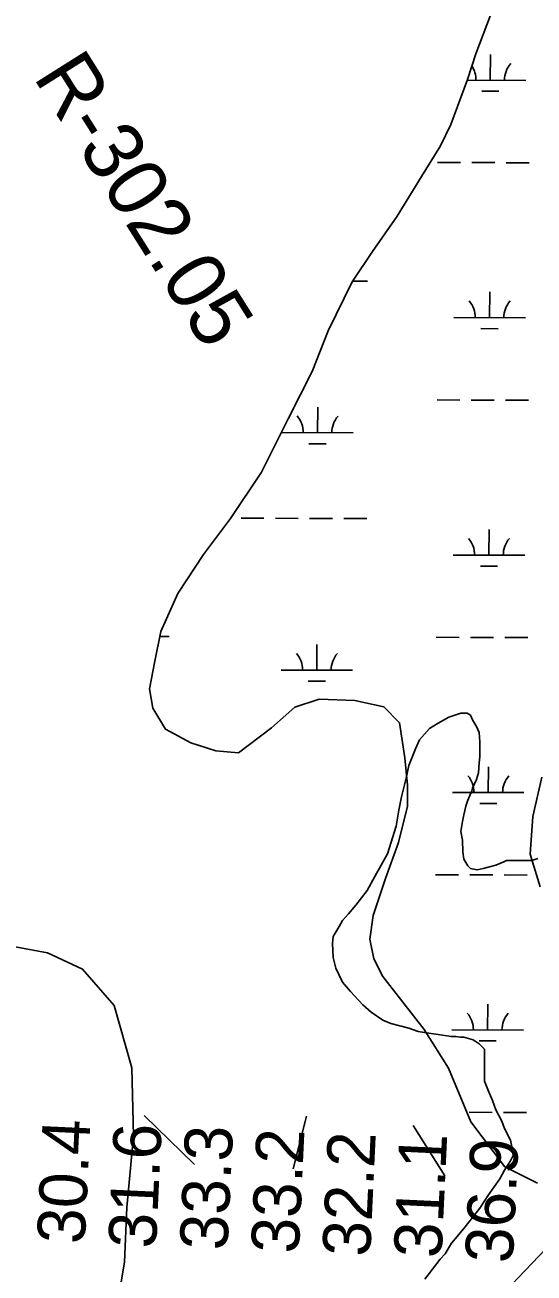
# Model space of a CAD drawing. Extents: x 3161665 to 3199565, y 885729 to 911164.
# Drawn here: x 3182953 to 3183666, y 900478 to 902227 of the extents above; entities that cross this region are included whole.
import ezdxf

# ---------------------------------------------------------------- set-up
doc = ezdxf.new("R2010")
doc.units = 0
for name, color, linetype in [('V-LEVE-TOET', 7, 'Continuous'), ('V-RIVR-RANG', 7, 'Continuous'), ('V-RIVR-RANG-IDEN', 7, 'Continuous'), ('V-SITE-VEGE', 7, 'Continuous'), ('V-TOPO-MINR', 7, 'Continuous'), ('V-TOPO-SHOR', 7, 'Continuous'), ('V-WETL-SWMP', 7, 'Continuous')]:
    doc.layers.add(name, color=color, linetype=linetype)

msp = doc.modelspace()

# ---------------------------------------------------------------- linework, layer by layer
at = {"layer": 'V-LEVE-TOET'}
msp.add_lwpolyline([(3183867.5, 900679.6), (3183691.6, 900521.6), (3183616.2, 900442.8), (3183530, 900325.2), (3183497.2, 900276.5), (3183474.3, 900214.6), (3183468.5, 900179.8), (3183417.1, 900086.5), (3183344.8, 899965.4), (3183273.5, 899848.4), (3183185.9, 899712.2), (3183121.7, 899621.5), (3183062.5, 899619.9), (3182962.8, 899478.5)], dxfattribs=at)
at = {"layer": 'V-SITE-VEGE'}
for p, q in [((3183546.9, 901257.1), (3183563.8, 901262.8)), ((3183563.8, 901262.8), (3183572.3, 901262.8)), ((3183572.3, 901262.8), (3183576.9, 901260)), ((3183576.9, 901260), (3183579.8, 901253.4)), ((3183505.7, 901225.3), (3183519.8, 901241.2)), ((3183519.8, 901241.2), (3183531.9, 901248.7)), ((3183531.9, 901248.7), (3183546.9, 901257.1)), ((3183579.8, 901253.4), (3183585.4, 901244)), ((3183585.4, 901244), (3183589.1, 901235.6)), ((3183500.1, 901213.1), (3183505.7, 901225.3)), ((3183589.1, 901235.6), (3183590.1, 901222.5)), ((3183490.7, 901189.7), (3183500.1, 901213.1)), ((3183590.1, 901222.5), (3183590.1, 901201.8)), ((3183487, 901171.8), (3183490.7, 901189.7)), ((3183589.1, 901193.4), (3183588.2, 901179.3)), ((3183590.1, 901201.8), (3183589.1, 901193.4)), ((3183480.4, 901145.6), (3183487, 901171.8)), ((3183588.2, 901179.3), (3183585.4, 901170)), ((3183578.8, 901154), (3183573.2, 901140.9)), ((3183579.8, 901157.8), (3183578.8, 901154)), ((3183585.4, 901170), (3183579.8, 901157.8)), ((3183476.7, 901126.8), (3183480.4, 901145.6)), ((3183573.2, 901140.9), (3183570.4, 901132.5)), ((3183472.9, 901104.3), (3183476.7, 901126.8)), ((3183567.6, 901120.3), (3183565.7, 901110.9)), ((3183570.4, 901132.5), (3183567.6, 901120.3)), ((3183460.7, 901065.9), (3183472.9, 901104.3)), ((3183565.7, 901110.9), (3183563.8, 901096.9)), ((3183563.8, 901096.9), (3183565.7, 901084.7)), ((3183565.7, 901084.7), (3183566.6, 901068.7)), ((3183442.9, 901034), (3183460.7, 901065.9)), ((3183566.6, 901068.7), (3183567.6, 901058.4)), ((3183567.6, 901058.4), (3183573.2, 901049.1)), ((3183573.2, 901049.1), (3183577, 901045.3)), ((3183594.8, 901045.3), (3183612.6, 901050)), ((3183612.6, 901050), (3183623.8, 901054.7)), ((3183623.8, 901054.7), (3183627.6, 901056.6)), ((3183627.6, 901056.6), (3183663.2, 901056.6)), ((3183663.2, 901056.6), (3183671.6, 901059.4)), ((3183432.6, 901014.4), (3183442.9, 901034)), ((3183577, 901045.3), (3183586.3, 901043.4)), ((3183586.3, 901043.4), (3183594.8, 901045.3)), ((3183416.7, 900993.7), (3183432.6, 901014.4)), ((3183397.9, 900972.2), (3183406.4, 900981.5)), ((3183406.4, 900981.5), (3183416.7, 900993.7)), ((3183384.8, 900949.7), (3183393.2, 900963.7)), ((3183393.2, 900963.7), (3183397.9, 900972.2)), ((3183383.9, 900940.3), (3183384.8, 900949.7)), ((3182939.5, 900935.3), (3182984.8, 900927)), ((3182984.8, 900927), (3183033.8, 900904.3)), ((3183384.8, 900920.6), (3183383.9, 900940.3)), ((3183388.6, 900905.6), (3183384.8, 900920.6)), ((3183033.8, 900904.3), (3183078, 900853.4)), ((3183397.9, 900885.9), (3183388.6, 900905.6)), ((3183409.2, 900872.8), (3183397.9, 900885.9)), ((3183426.1, 900854.1), (3183409.2, 900872.8)), ((3183078, 900853.4), (3183103, 900765.8)), ((3183438.2, 900843.8), (3183426.1, 900854.1)), ((3183454.2, 900832.5), (3183438.2, 900843.8)), ((3183465.4, 900827.8), (3183454.2, 900832.5)), ((3183490.7, 900821.3), (3183465.4, 900827.8)), ((3183503.9, 900816.6), (3183490.7, 900821.3)), ((3183518.9, 900814.7), (3183503.9, 900816.6)), ((3183532, 900812.8), (3183518.9, 900814.7)), ((3183549.8, 900810), (3183532, 900812.8)), ((3183556.4, 900810), (3183549.8, 900810)), ((3183562.9, 900809.1), (3183556.4, 900810)), ((3183567.6, 900809.1), (3183562.9, 900809.1)), ((3183580.7, 900805.3), (3183567.6, 900809.1)), ((3183589.2, 900799.7), (3183580.7, 900805.3)), ((3183596.7, 900792.2), (3183589.2, 900799.7)), ((3183596.7, 900747.2), (3183596.7, 900792.2)), ((3183103, 900765.8), (3183105.4, 900670.7)), ((3183602.3, 900733.2), (3183596.7, 900747.2)), ((3183607.9, 900720), (3183602.3, 900733.2)), ((3183612.6, 900706.9), (3183607.9, 900720)), ((3183621, 900691), (3183612.6, 900706.9)), ((3183624.8, 900680.7), (3183621, 900691)), ((3183105.4, 900670.7), (3183095.9, 900570.4)), ((3183633.2, 900664.7), (3183624.8, 900680.7)), ((3183635.1, 900655.4), (3183633.2, 900664.7)), ((3183637, 900643.2), (3183635.1, 900655.4)), ((3183624.8, 900622.5), (3183633.2, 900635.7)), ((3183633.2, 900635.7), (3183637, 900643.2)), ((3183618.2, 900610.4), (3183624.8, 900622.5)), ((3183602.3, 900587.9), (3183618.2, 900610.4)), ((3183590.1, 900569.1), (3183602.3, 900587.9)), ((3183095.9, 900570.4), (3183092.7, 900493.6)), ((3183569.5, 900542.9), (3183590.1, 900569.1)), ((3183558.2, 900529.7), (3183569.5, 900542.9)), ((3183550.7, 900520.4), (3183558.2, 900529.7)), ((3183541.4, 900505.4), (3183550.7, 900520.4)), ((3183092.7, 900493.6), (3183072.4, 900374.2)), ((3183513.3, 900469.7), (3183534.8, 900497.9)), ((3183534.8, 900497.9), (3183541.4, 900505.4))]:
    msp.add_line(p, q, dxfattribs=at)
at = {"layer": 'V-TOPO-MINR'}
for points in [[(3183190.6, 900630.3), (3183120.2, 900699.3)], [(3183347.5, 900698.3), (3183345.5, 900690.8), (3183328.6, 900624.2)], [(3183541.1, 900614.8), (3183496.9, 900685.1)]]:
    msp.add_lwpolyline(points, dxfattribs=at)
at = {"layer": 'V-TOPO-SHOR'}
msp.add_lwpolyline([(3182939.5, 900935.3), (3182984.8, 900927), (3183033.8, 900904.3), (3183078, 900853.4), (3183103, 900765.8), (3183105.4, 900670.7), (3183095.9, 900570.4), (3183092.7, 900493.6), (3183072.4, 900374.2), (3183034.2, 900240.9), (3183014.7, 900145), (3182988.1, 900039.6), (3182949.1, 899948.8)], dxfattribs=at)
at = {"layer": 'V-WETL-SWMP'}
for p, q in [((3183604.8, 902149.6), (3183604.9, 902185.6)), ((3183572.3, 902149.7), (3183654.8, 902149.5)), ((3183592.8, 902134.2), (3183616.8, 902134.2)), ((3183531.1, 902034.4), (3183563.1, 902034.3)), ((3183579.1, 902034.3), (3183611.1, 902034.2)), ((3183627.1, 902034.1), (3183659.1, 902034.1)), ((3183412.4, 901868.2), (3183432.7, 901868.2)), ((3183603.9, 901817), (3183604, 901853)), ((3183553.9, 901817.1), (3183653.9, 901816.8)), ((3183591.8, 901801.6), (3183615.8, 901801.5)), ((3183530.2, 901701.7), (3183562.2, 901701.6)), ((3183578.2, 901701.6), (3183610.2, 901701.5)), ((3183626.2, 901701.5), (3183658.2, 901701.4)), ((3183363, 901655.8), (3183363.1, 901691.8)), ((3183313, 901655.9), (3183413, 901655.6)), ((3183350.9, 901640.4), (3183374.9, 901640.3)), ((3183255.8, 901536), (3183287.8, 901535.9)), ((3183303.8, 901535.9), (3183335.8, 901535.8)), ((3183351.8, 901535.7), (3183383.8, 901535.6)), ((3183399.8, 901535.6), (3183431.8, 901535.5)), ((3183603, 901484.3), (3183603.1, 901520.3)), ((3183553, 901484.4), (3183653, 901484.2)), ((3183590.9, 901468.9), (3183614.9, 901468.8)), ((3183141.8, 901370.1), (3183155.3, 901370.1)), ((3183529.2, 901369.1), (3183561.2, 901369)), ((3183577.2, 901368.9), (3183609.2, 901368.8)), ((3183625.2, 901368.8), (3183657.2, 901368.7)), ((3183362, 901323.1), (3183362.1, 901359.1)), ((3183312, 901323.2), (3183412, 901323)), ((3183350, 901307.7), (3183374, 901307.6)), ((3183602, 901151.6), (3183602.1, 901187.6)), ((3183552, 901151.8), (3183652, 901151.5)), ((3183590, 901136.2), (3183614, 901136.2)), ((3183528.3, 901036.4), (3183560.3, 901036.3)), ((3183576.3, 901036.3), (3183608.3, 901036.2)), ((3183624.3, 901036.1), (3183656.3, 901036)), ((3183601.1, 900818.9), (3183601.2, 900854.9)), ((3183551.1, 900819.1), (3183651.1, 900818.8)), ((3183589.1, 900803.5), (3183613.1, 900803.5)), ((3183575.4, 900703.6), (3183607.4, 900703.5)), ((3183623.4, 900703.5), (3183655.4, 900703.4))]:
    msp.add_line(p, q, dxfattribs=at)
for points in [[(3183132.4, 901270), (3183127.6, 901296.8), (3183135, 901335.6), (3183143.3, 901377.3), (3183167.2, 901430.3), (3183203.3, 901485), (3183241.1, 901535.6), (3183284.4, 901600.4), (3183321.8, 901675.1), (3183355.5, 901741.4), (3183377.6, 901798.7), (3183411.6, 901867), (3183440, 901909.7), (3183474.4, 901959.4), (3183508.7, 902014.6), (3183535, 902057.9), (3183549.5, 902087.7), (3183572.7, 902150.9), (3183584.4, 902186.8), (3183610.3, 902254.6)], [(3183670.9, 900604.2), (3183625.3, 900627.3), (3183577.6, 900690.3), (3183546.2, 900765.6), (3183512.4, 900819.4), (3183482.4, 900857.8), (3183454.4, 900894.1), (3183441.7, 900918.7), (3183436.1, 900946.2), (3183440.7, 900979.3), (3183458, 901031.4), (3183476.3, 901081.7), (3183488.8, 901132.7), (3183489, 901162.1), (3183485, 901200.1), (3183477.7, 901249.3), (3183455.8, 901271.6), (3183414.9, 901280.7), (3183365.2, 901282.3), (3183331.3, 901271.4), (3183298.5, 901242.2), (3183252.4, 901207.4), (3183220.6, 901210), (3183185.4, 901221.1), (3183149.9, 901240.2), (3183132.4, 901270)], [(3183676.9, 901173.4), (3183664.6, 901118.2), (3183660.8, 901065.4), (3183674.8, 901019.5)]]:
    msp.add_lwpolyline(points, dxfattribs=at)
for centre, start, end in [((3183549.6, 902150.3), 359.0698, 33.774), ((3183660, 902150), 139.0698, 180.6135), ((3183548.6, 901817.6), 359.0698, 40.6135), ((3183659.1, 901817.3), 139.0698, 180.6135), ((3183307.7, 901656.4), 359.0698, 40.6135), ((3183418.2, 901656.1), 139.0698, 180.6135), ((3183547.7, 901484.9), 359.0698, 40.6135), ((3183658.2, 901484.6), 139.0698, 180.6135), ((3183306.8, 901323.7), 359.0698, 40.6135), ((3183417.3, 901323.4), 139.0698, 180.6135), ((3183546.8, 901152.2), 359.0698, 40.6135), ((3183657.3, 901151.9), 139.0698, 180.6135), ((3183545.9, 900819.6), 359.0698, 40.6135), ((3183656.4, 900819.3), 139.0698, 180.6135)]:
    msp.add_arc(centre, 35.2, start, end, dxfattribs=at)

# ---------------------------------------------------------------- texts
at = {"layer": 'V-RIVR-RANG'}
for s, p in [('30.4', (3183036.8, 900518.2)), ('31.6', (3183136.6, 900512)), ('33.3', (3183236.6, 900509.4)), ('33.2', (3183336.5, 900504.9)), ('32.2', (3183436.4, 900500.5)), ('31.1', (3183536.4, 900498.5)), ('36.9', (3183636.2, 900491.4))]:
    msp.add_text(s, height=67, rotation=87.3183, dxfattribs=at).set_placement(p)
at = {"layer": 'V-RIVR-RANG-IDEN'}
msp.add_text('R-302.05', height=83, rotation=302.2159, dxfattribs=at).set_placement((3182963.8, 902154.5))

doc.saveas('drawing.dxf')
